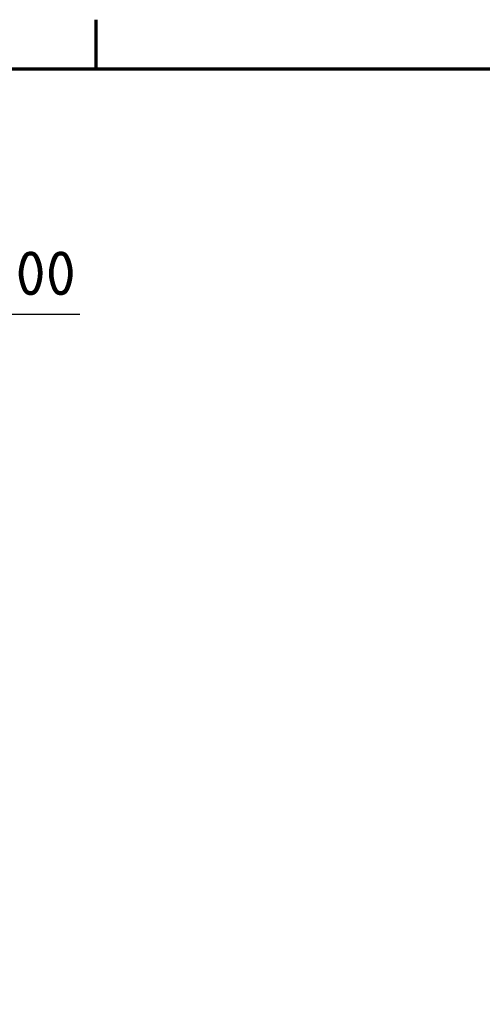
# Model space of a CAD drawing. Header units: millimetres. Extents: x 0 to 14369, y -869 to 2970.
# Tile 433 of 656: x 2739 to 3107, y 2126 to 2909. Entities that reach past the tile are written whole.
import ezdxf

# ---------------------------------------------------------------- set-up
doc = ezdxf.new("R2010")
doc.units = ezdxf.units.MM
doc.header["$LTSCALE"] = 10
doc.layers.get('0').update_dxf_attribs({"lineweight": 25})
doc.layers.add('Bemaßung (ISO)', color=7, linetype='Continuous', lineweight=25)
doc.layers.add('Rahmen (ISO)', color=7, linetype='Continuous', lineweight=70)
doc.styles.add('Notiztext (DIN)', font='isocpeur.ttf')
doc.dimstyles.new('Standard (DIN)', dxfattribs={"dimscale": 10, "dimtxt": 3.5, "dimasz": 2.5, "dimexe": 3.175, "dimexo": 0.8, "dimgap": 0.8, "dimtad": 1, "dimrnd": 1e-08, "dimzin": 0, "dimtxsty": 'Notiztext (DIN)', "dimcen": 0.09, "dimdle": 10, "dimclrd": 256, "dimclre": 256, "dimclrt": 256, "dimadec": 0, "dimazin": 0, "dimtfac": 1, "dimtmove": 0, "dimatfit": 3, "dimfxl": 1, "dimtolj": 1, "dimtzin": 0, "dimlwd": -1, "dimlwe": -1, "dimarcsym": 0})

# ---------------------------------------------------------------- blocks, each defined once
blk = doc.blocks.new('Ränder Vorgaberahmen')
at = {"layer": 'Rahmen (ISO)'}
blk.add_line((280, 287), (280, 290.9), dxfattribs=at)
at = {"layer": 'Rahmen (ISO)', "flags": 128}
blk.add_lwpolyline([(10, 10), (10, 287), (410, 287), (410, 10), (10, 10)], dxfattribs=at)
blk = doc.blocks.new('*D25')
at = {"layer": 'Bemaßung (ISO)', "transparency": 16777216}
for p, q in [((2533.78, 2462.92), (2533.78, 2706.67)), ((2625.78, 2462.92), (2625.78, 2706.67)), ((2558.78, 2674.92), (2600.78, 2674.92)), ((2625.78, 2674.92), (2787.16, 2674.92))]:
    blk.add_line(p, q, dxfattribs=at)
for points in [[(2558.78, 2679.09), (2558.78, 2670.76), (2533.78, 2674.92)], [(2600.78, 2679.09), (2600.78, 2670.76), (2625.78, 2674.92)]]:
    blk.add_solid(points, dxfattribs=at)
at = {"layer": 'Defpoints', "color": 0, "transparency": 16777216}
for p in [(2625.78, 2674.92), (2533.78, 2454.92), (2625.78, 2454.92)]:
    blk.add_point(p, dxfattribs=at)
at = {"layer": 'Bemaßung (ISO)', "transparency": 16777216, "insert": (2672.41, 2724.92), "char_height": 35, "attachment_point": 1, "style": 'Notiztext (DIN)'}
blk.add_mtext('\\A1;46,00', dxfattribs=at)

msp = doc.modelspace()

# ---------------------------------------------------------------- block references
at = {"xscale": 10, "yscale": 10, "zscale": 10}
msp.add_blockref('Ränder Vorgaberahmen', (0, 0), dxfattribs=at)

# ---------------------------------------------------------------- dimensions: what is measured, and where the dimension line sits
at = {"layer": 'Bemaßung (ISO)'}
dim = msp.add_linear_dim(base=(2625.783, 2674.924), p1=(2533.783, 2454.924), p2=(2625.783, 2454.924), angle=180, dimstyle='Standard (DIN)', override={"dimgap": 0.8, "dimdec": 2, "dimlfac": 0.5, "dimtol": 0, "dimlim": 0, "dimtp": 0, "dimtm": 0, "dimtdec": 2, "dimtofl": 0, "dimatfit": 2}, dxfattribs=at)
dim.commit()
dim.dimension.update_dxf_attribs({"geometry": '*D25', "text_midpoint": (2725.788, 2674.924), "dimtype": 160})

doc.saveas('drawing.dxf')
